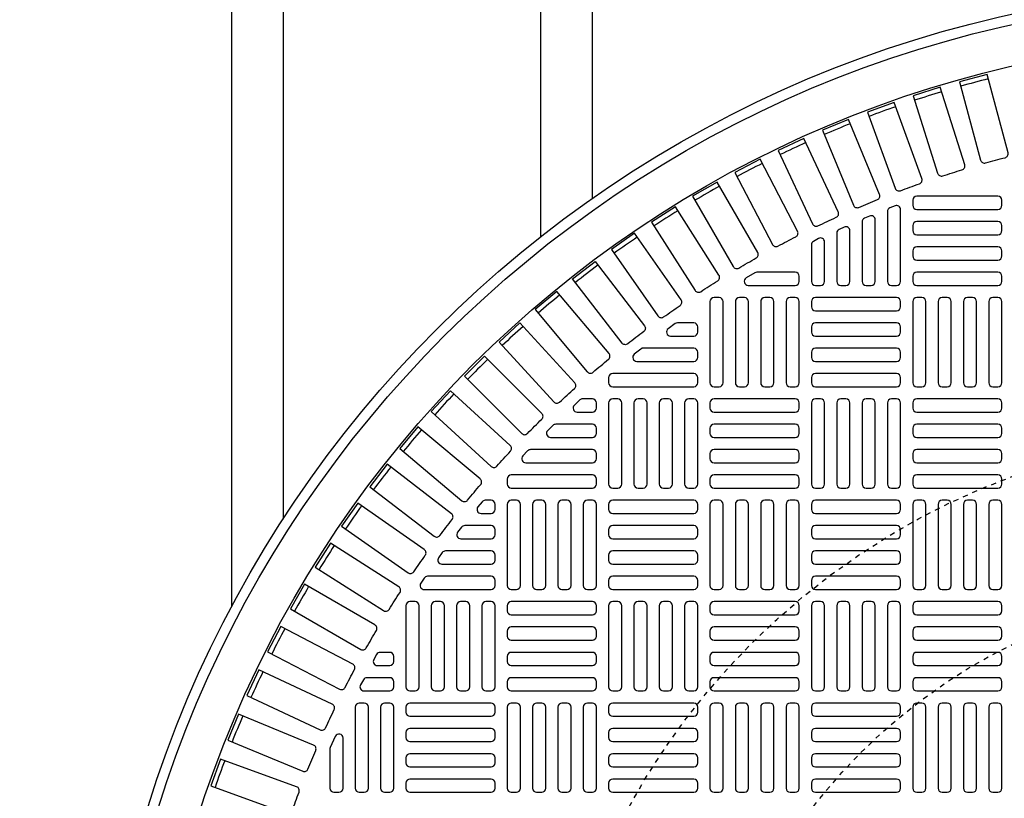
# Model space of a CAD drawing. Extents: x -169 to 2224, y 0 to 2796.
# Tile 492 of 530: x 1852 to 1871, y 1324 to 1339. Entities that reach past the tile are written whole.
import ezdxf

# ---------------------------------------------------------------- set-up
doc = ezdxf.new("R2010")
doc.units = 0
doc.header["$MEASUREMENT"] = 0
doc.linetypes.add('HIDDEN2', pattern=[0.28125, 0.1875, -0.09375])
doc.layers.get('DEFPOINTS').update_dxf_attribs({"linetype": 'CONTINUOUS'})
for name, color, linetype in [('TANK-MANHOLE-COVER-40', 2, 'CONTINUOUS'), ('TANK-MANHOLE-COVER-HATCH-40', 252, 'CONTINUOUS'), ('TANK-SLOPE', 3, 'CONTINUOUS'), ('TANK-UST-RIB', 7, 'CONTINUOUS')]:
    doc.layers.add(name, color=color, linetype=linetype)

msp = doc.modelspace()

# ---------------------------------------------------------------- linework, layer by layer
at = {"layer": 'DEFPOINTS', "color": 8, "linetype": 'HIDDEN2', "ltscale": 0.125}
msp.add_circle((1875.78648, 1317.01839), 14, dxfattribs=at)
msp.add_circle((1875.78648, 1317.01839), 14, dxfattribs=at)
at = {"layer": 'DEFPOINTS', "color": 8, "linetype": 'HIDDEN2', "ltscale": 0.5}
msp.add_circle((1875.78648, 1317.01839), 11, dxfattribs=at)
msp.add_circle((1875.78648, 1317.01839), 11, dxfattribs=at)
at = {"layer": 'TANK-MANHOLE-COVER-40', "color": 4, "linetype": 'Continuous'}
msp.add_circle((1875.78572, 1317.01839), 22.63902, dxfattribs=at)
at = {"layer": 'TANK-MANHOLE-COVER-40', "color": 1, "linetype": 'Continuous'}
msp.add_circle((1875.78572, 1317.01839), 22.44094, dxfattribs=at)
at = {"layer": 'TANK-MANHOLE-COVER-40', "color": 2, "linetype": 'Continuous'}
msp.add_circle((1875.78572, 1317.01839), 21.65354, dxfattribs=at)
at = {"layer": 'TANK-MANHOLE-COVER-HATCH-40', "linetype": 'Continuous'}
for points in [[(1870.43038, 1336.2472, -0.00491171), (1870.80917, 1336.3487, 0.41709369), (1870.8656, 1336.44533), (1870.45776, 1337.96741), (1869.92536, 1337.82475), (1870.3332, 1336.30267, 0.41709369), (1870.43038, 1336.2472)], [(1869.59673, 1335.9953, -0.00491171), (1869.97073, 1336.11323, 0.41709369), (1870.02289, 1336.21223), (1869.54904, 1337.71507), (1869.02337, 1337.54932), (1869.49722, 1336.04648, 0.41709369), (1869.59673, 1335.9953)], [(1868.77486, 1335.70728, -0.00491171), (1869.14336, 1335.84141, 0.41709369), (1869.19115, 1335.94259), (1868.6522, 1337.42333), (1868.13426, 1337.23481), (1868.67321, 1335.75407, 0.41709369), (1868.77486, 1335.70728)], [(1867.96633, 1335.38368, -0.00491171), (1868.32863, 1335.53375, 0.41709369), (1868.37196, 1335.63693), (1867.76894, 1337.09275), (1867.25972, 1336.88182), (1867.86274, 1335.426, 0.41709369), (1867.96633, 1335.38368)], [(1867.17269, 1335.02513, -0.00491171), (1867.5281, 1335.19086, 0.41709369), (1867.56689, 1335.29582), (1866.90094, 1336.72395), (1866.4014, 1336.49102), (1867.06735, 1335.06288, 0.41709369), (1867.17269, 1335.02513)], [(1866.39545, 1334.63229, -0.00491171), (1866.74329, 1334.81337, 0.41709369), (1866.77746, 1334.91993), (1866.04985, 1336.31765), (1865.56095, 1336.06314), (1866.28856, 1334.66542, 0.41709369), (1866.39545, 1334.63229)], [(1865.63607, 1334.20593, -0.00491171), (1865.97569, 1334.40201, 0.41709369), (1866.00518, 1334.50995), (1865.2173, 1335.87461), (1864.73996, 1335.59902), (1865.52785, 1334.23436, 0.41709369), (1865.63607, 1334.20593)], [(1864.89603, 1333.74685, -0.00491171), (1865.22676, 1333.95756, 0.41709369), (1865.25152, 1334.06668), (1864.40486, 1335.39568), (1863.94, 1335.09953), (1864.78666, 1333.77053, 0.41709369), (1864.89603, 1333.74685)], [(1864.1767, 1333.25593, -0.00491171), (1864.49794, 1333.48086, 0.41709369), (1864.51791, 1333.59096), (1863.61409, 1334.88176), (1863.16258, 1334.56561), (1864.06641, 1333.27482, 0.41709369), (1864.1767, 1333.25593)], [(1863.47948, 1332.7341, -0.41709369), (1863.36847, 1332.74816), (1862.4092, 1333.9983), (1862.84648, 1334.33384), (1863.80575, 1333.08369, -0.41709369), (1863.7906, 1332.97282, 0.00491171), (1863.47948, 1332.7341)], [(1865.98753, 1334.12469, 0.1342636), (1865.94746, 1334.11373), (1865.78096, 1334.01531, 0.76325856), (1865.82102, 1333.86879), (1866.7306, 1333.86879), (1866.7306, 1333.86879, 0.41421356), (1866.80934, 1333.94753), (1866.80934, 1334.04595), (1866.80934, 1334.04595, 0.41421356), (1866.7306, 1334.12469), (1865.98753, 1334.12469)], [(1862.80569, 1332.18235, -0.00491171), (1863.10609, 1332.43442, 0.41709369), (1863.11639, 1332.54585), (1862.10351, 1333.75296), (1861.68128, 1333.39866), (1862.69416, 1332.19155, 0.41709369), (1862.80569, 1332.18235)], [(1864.44754, 1333.14044, 0.15754945), (1864.40146, 1333.12555), (1864.26506, 1333.02713, 0.72778796), (1864.31113, 1332.88453), (1864.76209, 1332.88453), (1864.76209, 1332.88453, 0.41421356), (1864.84083, 1332.96327), (1864.84083, 1333.0617), (1864.84083, 1333.0617, 0.41421356), (1864.76209, 1333.14044), (1864.44754, 1333.14044)], [(1863.78144, 1332.64831, 0.16819223), (1863.73275, 1332.63146), (1863.60763, 1332.53304, 0.71204699), (1863.65631, 1332.39241), (1864.76209, 1332.39241), (1864.76209, 1332.39241, 0.41421356), (1864.84083, 1332.47115), (1864.84083, 1332.56957), (1864.84083, 1332.56957, 0.41421356), (1864.76209, 1332.64831), (1863.75418, 1332.64831)], [(1861.53345, 1330.99336, -0.00491171), (1861.81075, 1331.27065, 0.41709369), (1861.8113, 1331.38255), (1860.69706, 1332.49679), (1860.30732, 1332.10705), (1861.42155, 1330.99281, 0.41709369), (1861.53345, 1330.99336)], [(1860.36969, 1329.69801, -0.00491171), (1860.62176, 1329.99842, 0.41709369), (1860.61255, 1330.10994), (1859.40544, 1331.12283), (1859.05115, 1330.7006), (1860.25826, 1329.68771, 0.41709369), (1860.36969, 1329.69801)], [(1859.32325, 1328.30617, -0.00491171), (1859.54818, 1328.6274, 0.41709369), (1859.52929, 1328.7377), (1858.23849, 1329.64152), (1857.92235, 1329.19002), (1859.21314, 1328.2862, 0.41709369), (1859.32325, 1328.30617)], [(1858.84655, 1327.57734, -0.00491171), (1859.05726, 1327.90808, 0.41709369), (1859.03357, 1328.01745), (1857.70458, 1328.86411), (1857.40843, 1328.39925), (1858.73742, 1327.55259, 0.41709369), (1858.84655, 1327.57734)], [(1858.4021, 1326.82842, -0.00491171), (1858.59818, 1327.16803, 0.41709369), (1858.56974, 1327.27626), (1857.20509, 1328.06415), (1856.9295, 1327.58681), (1858.29415, 1326.79892, 0.41709369), (1858.4021, 1326.82842)], [(1857.99074, 1326.06082, -0.00491171), (1858.17181, 1326.40866, 0.41709369), (1858.13869, 1326.51555), (1856.74096, 1327.24316), (1856.48646, 1326.75425), (1857.88418, 1326.02664, 0.41709369), (1857.99074, 1326.06082)], [(1857.61325, 1325.27601, -0.00491171), (1857.77898, 1325.63142, 0.41709369), (1857.74122, 1325.73676), (1856.31309, 1326.40271), (1856.08015, 1325.90317), (1857.50829, 1325.23722, 0.41709369), (1857.61325, 1325.27601)], [(1857.27035, 1324.47547, -0.00491171), (1857.42042, 1324.83778, 0.41709369), (1857.37811, 1324.94137), (1855.92229, 1325.54439), (1855.71136, 1325.03517), (1857.16718, 1324.43214, 0.41709369), (1857.27035, 1324.47547)], [(1857.69516, 1324.87869), (1857.69516, 1324.10501), (1857.69516, 1324.10501, 0.41421356), (1857.7739, 1324.02627), (1857.87233, 1324.02627), (1857.87233, 1324.02627, 0.41421356), (1857.95107, 1324.10501), (1857.95107, 1325.0788, 0.80700564), (1857.80061, 1325.11131), (1857.70219, 1324.89419, 0.10680341), (1857.69516, 1324.86168)], [(1856.9627, 1323.66075, -0.00491171), (1857.09683, 1324.02925, 0.41709369), (1857.05003, 1324.1309), (1855.56929, 1324.66984), (1855.38078, 1324.1519), (1856.86152, 1323.61296, 0.41709369), (1856.9627, 1323.66075)]]:
    msp.add_lwpolyline(points, format="xyb", dxfattribs=at)
at = {"layer": 'TANK-MANHOLE-COVER-HATCH-40', "linetype": 'Continuous', "flags": 128}
for points in [[(1869.01406, 1335.4239, 0.41421356), (1869.0928, 1335.34516), (1870.66761, 1335.34516, 0.41421356), (1870.74635, 1335.4239), (1870.74635, 1335.52233, 0.41421356), (1870.66761, 1335.60107), (1869.0928, 1335.60107, 0.41421356), (1869.01406, 1335.52233)], [(1869.01406, 1334.93178, 0.41421356), (1869.0928, 1334.85304), (1870.66761, 1334.85304, 0.41421356), (1870.74635, 1334.93178), (1870.74635, 1335.0302, 0.41421356), (1870.66761, 1335.10894), (1869.0928, 1335.10894, 0.41421356), (1869.01406, 1335.0302)], [(1869.01406, 1334.43965, 0.41421356), (1869.0928, 1334.36091), (1870.66761, 1334.36091, 0.41421356), (1870.74635, 1334.43965), (1870.74635, 1334.53808, 0.41421356), (1870.66761, 1334.61682), (1869.0928, 1334.61682, 0.41421356), (1869.01406, 1334.53808)], [(1869.01406, 1333.94753, 0.41421356), (1869.0928, 1333.86879), (1870.66761, 1333.86879, 0.41421356), (1870.74635, 1333.94753), (1870.74635, 1334.04595, 0.41421356), (1870.66761, 1334.12469), (1869.0928, 1334.12469, 0.41421356), (1869.01406, 1334.04595)], [(1865.25422, 1331.90028, 0.41421356), (1865.33296, 1331.97902), (1865.33296, 1333.55382, 0.41421356), (1865.25422, 1333.63256), (1865.15579, 1333.63256, 0.41421356), (1865.07705, 1333.55382), (1865.07705, 1331.97902, 0.41421356), (1865.15579, 1331.90028)], [(1865.74635, 1331.90028, 0.41421356), (1865.82509, 1331.97902), (1865.82509, 1333.55382, 0.41421356), (1865.74635, 1333.63256), (1865.64792, 1333.63256, 0.41421356), (1865.56918, 1333.55382), (1865.56918, 1331.97902, 0.41421356), (1865.64792, 1331.90028)], [(1866.23847, 1331.90028, 0.41421356), (1866.31721, 1331.97902), (1866.31721, 1333.55382, 0.41421356), (1866.23847, 1333.63256), (1866.14005, 1333.63256, 0.41421356), (1866.06131, 1333.55382), (1866.06131, 1331.97902, 0.41421356), (1866.14005, 1331.90028)], [(1866.7306, 1331.90028, 0.41421356), (1866.80934, 1331.97902), (1866.80934, 1333.55382, 0.41421356), (1866.7306, 1333.63256), (1866.63217, 1333.63256, 0.41421356), (1866.55343, 1333.55382), (1866.55343, 1331.97902, 0.41421356), (1866.63217, 1331.90028)], [(1868.77784, 1333.55382, 0.41421356), (1868.6991, 1333.63256), (1867.1243, 1333.63256, 0.41421356), (1867.04556, 1333.55382), (1867.04556, 1333.4554, 0.41421356), (1867.1243, 1333.37666), (1868.6991, 1333.37666, 0.41421356), (1868.77784, 1333.4554)], [(1869.19123, 1331.90028, 0.41421356), (1869.26997, 1331.97902), (1869.26997, 1333.55382, 0.41421356), (1869.19123, 1333.63256), (1869.0928, 1333.63256, 0.41421356), (1869.01406, 1333.55382), (1869.01406, 1331.97902, 0.41421356), (1869.0928, 1331.90028)], [(1869.68335, 1331.90028, 0.41421356), (1869.76209, 1331.97902), (1869.76209, 1333.55382, 0.41421356), (1869.68335, 1333.63256), (1869.58493, 1333.63256, 0.41421356), (1869.50619, 1333.55382), (1869.50619, 1331.97902, 0.41421356), (1869.58493, 1331.90028)], [(1870.17548, 1331.90028, 0.41421356), (1870.25422, 1331.97902), (1870.25422, 1333.55382, 0.41421356), (1870.17548, 1333.63256), (1870.07705, 1333.63256, 0.41421356), (1869.99831, 1333.55382), (1869.99831, 1331.97902, 0.41421356), (1870.07705, 1331.90028)], [(1870.66761, 1331.90028, 0.41421356), (1870.74635, 1331.97902), (1870.74635, 1333.55382, 0.41421356), (1870.66761, 1333.63256), (1870.56918, 1333.63256, 0.41421356), (1870.49044, 1333.55382), (1870.49044, 1331.97902, 0.41421356), (1870.56918, 1331.90028)], [(1868.77784, 1333.0617, 0.41421356), (1868.6991, 1333.14044), (1867.1243, 1333.14044, 0.41421356), (1867.04556, 1333.0617), (1867.04556, 1332.96327, 0.41421356), (1867.1243, 1332.88453), (1868.6991, 1332.88453, 0.41421356), (1868.77784, 1332.96327)], [(1868.77784, 1332.56957, 0.41421356), (1868.6991, 1332.64831), (1867.1243, 1332.64831, 0.41421356), (1867.04556, 1332.56957), (1867.04556, 1332.47115, 0.41421356), (1867.1243, 1332.39241), (1868.6991, 1332.39241, 0.41421356), (1868.77784, 1332.47115)], [(1868.77784, 1332.07745, 0.41421356), (1868.6991, 1332.15619), (1867.1243, 1332.15619, 0.41421356), (1867.04556, 1332.07745), (1867.04556, 1331.97902, 0.41421356), (1867.1243, 1331.90028), (1868.6991, 1331.90028, 0.41421356), (1868.77784, 1331.97902)], [(1863.28572, 1329.93178, 0.41421356), (1863.36446, 1330.01052), (1863.36446, 1331.58532, 0.41421356), (1863.28572, 1331.66406), (1863.18729, 1331.66406, 0.41421356), (1863.10855, 1331.58532), (1863.10855, 1330.01052, 0.41421356), (1863.18729, 1329.93178)], [(1863.77784, 1329.93178, 0.41421356), (1863.85658, 1330.01052), (1863.85658, 1331.58532, 0.41421356), (1863.77784, 1331.66406), (1863.67942, 1331.66406, 0.41421356), (1863.60068, 1331.58532), (1863.60068, 1330.01052, 0.41421356), (1863.67942, 1329.93178)], [(1864.26997, 1329.93178, 0.41421356), (1864.34871, 1330.01052), (1864.34871, 1331.58532, 0.41421356), (1864.26997, 1331.66406), (1864.17154, 1331.66406, 0.41421356), (1864.0928, 1331.58532), (1864.0928, 1330.01052, 0.41421356), (1864.17154, 1329.93178)], [(1864.76209, 1329.93178, 0.41421356), (1864.84083, 1330.01052), (1864.84083, 1331.58532, 0.41421356), (1864.76209, 1331.66406), (1864.66367, 1331.66406, 0.41421356), (1864.58493, 1331.58532), (1864.58493, 1330.01052, 0.41421356), (1864.66367, 1329.93178)], [(1865.07705, 1331.4869, 0.41421356), (1865.15579, 1331.40816), (1866.7306, 1331.40816, 0.41421356), (1866.80934, 1331.4869), (1866.80934, 1331.58532, 0.41421356), (1866.7306, 1331.66406), (1865.15579, 1331.66406, 0.41421356), (1865.07705, 1331.58532)], [(1867.22272, 1329.93178, 0.41421356), (1867.30146, 1330.01052), (1867.30146, 1331.58532, 0.41421356), (1867.22272, 1331.66406), (1867.1243, 1331.66406, 0.41421356), (1867.04556, 1331.58532), (1867.04556, 1330.01052, 0.41421356), (1867.1243, 1329.93178)], [(1867.71485, 1329.93178, 0.41421356), (1867.79359, 1330.01052), (1867.79359, 1331.58532, 0.41421356), (1867.71485, 1331.66406), (1867.61642, 1331.66406, 0.41421356), (1867.53768, 1331.58532), (1867.53768, 1330.01052, 0.41421356), (1867.61642, 1329.93178)], [(1868.20698, 1329.93178, 0.41421356), (1868.28572, 1330.01052), (1868.28572, 1331.58532, 0.41421356), (1868.20698, 1331.66406), (1868.10855, 1331.66406, 0.41421356), (1868.02981, 1331.58532), (1868.02981, 1330.01052, 0.41421356), (1868.10855, 1329.93178)], [(1868.6991, 1329.93178, 0.41421356), (1868.77784, 1330.01052), (1868.77784, 1331.58532, 0.41421356), (1868.6991, 1331.66406), (1868.60068, 1331.66406, 0.41421356), (1868.52194, 1331.58532), (1868.52194, 1330.01052, 0.41421356), (1868.60068, 1329.93178)], [(1869.01406, 1331.4869, 0.41421356), (1869.0928, 1331.40816), (1870.66761, 1331.40816, 0.41421356), (1870.74635, 1331.4869), (1870.74635, 1331.58532, 0.41421356), (1870.66761, 1331.66406), (1869.0928, 1331.66406, 0.41421356), (1869.01406, 1331.58532)], [(1865.07705, 1330.99477, 0.41421356), (1865.15579, 1330.91603), (1866.7306, 1330.91603, 0.41421356), (1866.80934, 1330.99477), (1866.80934, 1331.09319, 0.41421356), (1866.7306, 1331.17194), (1865.15579, 1331.17194, 0.41421356), (1865.07705, 1331.09319)], [(1869.01406, 1330.99477, 0.41421356), (1869.0928, 1330.91603), (1870.66761, 1330.91603, 0.41421356), (1870.74635, 1330.99477), (1870.74635, 1331.09319, 0.41421356), (1870.66761, 1331.17194), (1869.0928, 1331.17194, 0.41421356), (1869.01406, 1331.09319)], [(1865.07705, 1330.50264, 0.41421356), (1865.15579, 1330.4239), (1866.7306, 1330.4239, 0.41421356), (1866.80934, 1330.50264), (1866.80934, 1330.60107, 0.41421356), (1866.7306, 1330.67981), (1865.15579, 1330.67981, 0.41421356), (1865.07705, 1330.60107)], [(1869.01406, 1330.50264, 0.41421356), (1869.0928, 1330.4239), (1870.66761, 1330.4239, 0.41421356), (1870.74635, 1330.50264), (1870.74635, 1330.60107, 0.41421356), (1870.66761, 1330.67981), (1869.0928, 1330.67981, 0.41421356), (1869.01406, 1330.60107)], [(1865.07705, 1330.01052, 0.41421356), (1865.15579, 1329.93178), (1866.7306, 1329.93178, 0.41421356), (1866.80934, 1330.01052), (1866.80934, 1330.10894, 0.41421356), (1866.7306, 1330.18768), (1865.15579, 1330.18768, 0.41421356), (1865.07705, 1330.10894)], [(1869.01406, 1330.01052, 0.41421356), (1869.0928, 1329.93178), (1870.66761, 1329.93178, 0.41421356), (1870.74635, 1330.01052), (1870.74635, 1330.10894, 0.41421356), (1870.66761, 1330.18768), (1869.0928, 1330.18768, 0.41421356), (1869.01406, 1330.10894)], [(1861.31721, 1327.96327, 0.41421356), (1861.39595, 1328.04201), (1861.39595, 1329.61682, 0.41421356), (1861.31721, 1329.69556), (1861.21879, 1329.69556, 0.41421356), (1861.14005, 1329.61682), (1861.14005, 1328.04201, 0.41421356), (1861.21879, 1327.96327)], [(1861.80934, 1327.96327, 0.41421356), (1861.88808, 1328.04201), (1861.88808, 1329.61682, 0.41421356), (1861.80934, 1329.69556), (1861.71091, 1329.69556, 0.41421356), (1861.63217, 1329.61682), (1861.63217, 1328.04201, 0.41421356), (1861.71091, 1327.96327)], [(1862.30146, 1327.96327, 0.41421356), (1862.3802, 1328.04201), (1862.3802, 1329.61682, 0.41421356), (1862.30146, 1329.69556), (1862.20304, 1329.69556, 0.41421356), (1862.1243, 1329.61682), (1862.1243, 1328.04201, 0.41421356), (1862.20304, 1327.96327)], [(1862.79359, 1327.96327, 0.41421356), (1862.87233, 1328.04201), (1862.87233, 1329.61682, 0.41421356), (1862.79359, 1329.69556), (1862.69516, 1329.69556, 0.41421356), (1862.61642, 1329.61682), (1862.61642, 1328.04201, 0.41421356), (1862.69516, 1327.96327)], [(1864.84083, 1329.61682, 0.41421356), (1864.76209, 1329.69556), (1863.18729, 1329.69556, 0.41421356), (1863.10855, 1329.61682), (1863.10855, 1329.51839, 0.41421356), (1863.18729, 1329.43965), (1864.76209, 1329.43965, 0.41421356), (1864.84083, 1329.51839)], [(1865.25422, 1327.96327, 0.41421356), (1865.33296, 1328.04201), (1865.33296, 1329.61682, 0.41421356), (1865.25422, 1329.69556), (1865.15579, 1329.69556, 0.41421356), (1865.07705, 1329.61682), (1865.07705, 1328.04201, 0.41421356), (1865.15579, 1327.96327)], [(1865.74635, 1327.96327, 0.41421356), (1865.82509, 1328.04201), (1865.82509, 1329.61682, 0.41421356), (1865.74635, 1329.69556), (1865.64792, 1329.69556, 0.41421356), (1865.56918, 1329.61682), (1865.56918, 1328.04201, 0.41421356), (1865.64792, 1327.96327)], [(1866.23847, 1327.96327, 0.41421356), (1866.31721, 1328.04201), (1866.31721, 1329.61682, 0.41421356), (1866.23847, 1329.69556), (1866.14005, 1329.69556, 0.41421356), (1866.06131, 1329.61682), (1866.06131, 1328.04201, 0.41421356), (1866.14005, 1327.96327)], [(1866.7306, 1327.96327, 0.41421356), (1866.80934, 1328.04201), (1866.80934, 1329.61682, 0.41421356), (1866.7306, 1329.69556), (1866.63217, 1329.69556, 0.41421356), (1866.55343, 1329.61682), (1866.55343, 1328.04201, 0.41421356), (1866.63217, 1327.96327)], [(1868.77784, 1329.61682, 0.41421356), (1868.6991, 1329.69556), (1867.1243, 1329.69556, 0.41421356), (1867.04556, 1329.61682), (1867.04556, 1329.51839, 0.41421356), (1867.1243, 1329.43965), (1868.6991, 1329.43965, 0.41421356), (1868.77784, 1329.51839)], [(1869.19123, 1327.96327, 0.41421356), (1869.26997, 1328.04201), (1869.26997, 1329.61682, 0.41421356), (1869.19123, 1329.69556), (1869.0928, 1329.69556, 0.41421356), (1869.01406, 1329.61682), (1869.01406, 1328.04201, 0.41421356), (1869.0928, 1327.96327)], [(1869.68335, 1327.96327, 0.41421356), (1869.76209, 1328.04201), (1869.76209, 1329.61682, 0.41421356), (1869.68335, 1329.69556), (1869.58493, 1329.69556, 0.41421356), (1869.50619, 1329.61682), (1869.50619, 1328.04201, 0.41421356), (1869.58493, 1327.96327)], [(1870.17548, 1327.96327, 0.41421356), (1870.25422, 1328.04201), (1870.25422, 1329.61682, 0.41421356), (1870.17548, 1329.69556), (1870.07705, 1329.69556, 0.41421356), (1869.99831, 1329.61682), (1869.99831, 1328.04201, 0.41421356), (1870.07705, 1327.96327)], [(1870.66761, 1327.96327, 0.41421356), (1870.74635, 1328.04201), (1870.74635, 1329.61682, 0.41421356), (1870.66761, 1329.69556), (1870.56918, 1329.69556, 0.41421356), (1870.49044, 1329.61682), (1870.49044, 1328.04201, 0.41421356), (1870.56918, 1327.96327)], [(1864.84083, 1329.12469, 0.41421356), (1864.76209, 1329.20343), (1863.18729, 1329.20343, 0.41421356), (1863.10855, 1329.12469), (1863.10855, 1329.02627, 0.41421356), (1863.18729, 1328.94753), (1864.76209, 1328.94753, 0.41421356), (1864.84083, 1329.02627)], [(1868.77784, 1329.12469, 0.41421356), (1868.6991, 1329.20343), (1867.1243, 1329.20343, 0.41421356), (1867.04556, 1329.12469), (1867.04556, 1329.02627, 0.41421356), (1867.1243, 1328.94753), (1868.6991, 1328.94753, 0.41421356), (1868.77784, 1329.02627)], [(1864.84083, 1328.63256, 0.41421356), (1864.76209, 1328.71131), (1863.18729, 1328.71131, 0.41421356), (1863.10855, 1328.63256), (1863.10855, 1328.53414, 0.41421356), (1863.18729, 1328.4554), (1864.76209, 1328.4554, 0.41421356), (1864.84083, 1328.53414)], [(1868.77784, 1328.63256, 0.41421356), (1868.6991, 1328.71131), (1867.1243, 1328.71131, 0.41421356), (1867.04556, 1328.63256), (1867.04556, 1328.53414, 0.41421356), (1867.1243, 1328.4554), (1868.6991, 1328.4554, 0.41421356), (1868.77784, 1328.53414)], [(1864.84083, 1328.14044, 0.41421356), (1864.76209, 1328.21918), (1863.18729, 1328.21918, 0.41421356), (1863.10855, 1328.14044), (1863.10855, 1328.04201, 0.41421356), (1863.18729, 1327.96327), (1864.76209, 1327.96327, 0.41421356), (1864.84083, 1328.04201)], [(1868.77784, 1328.14044, 0.41421356), (1868.6991, 1328.21918), (1867.1243, 1328.21918, 0.41421356), (1867.04556, 1328.14044), (1867.04556, 1328.04201, 0.41421356), (1867.1243, 1327.96327), (1868.6991, 1327.96327, 0.41421356), (1868.77784, 1328.04201)], [(1859.34871, 1325.99477, 0.41421356), (1859.42745, 1326.07351), (1859.42745, 1327.64831, 0.41421356), (1859.34871, 1327.72705), (1859.25028, 1327.72705, 0.41421356), (1859.17154, 1327.64831), (1859.17154, 1326.07351, 0.41421356), (1859.25028, 1325.99477)], [(1859.84083, 1325.99477, 0.41421356), (1859.91957, 1326.07351), (1859.91957, 1327.64831, 0.41421356), (1859.84083, 1327.72705), (1859.74241, 1327.72705, 0.41421356), (1859.66367, 1327.64831), (1859.66367, 1326.07351, 0.41421356), (1859.74241, 1325.99477)], [(1860.33296, 1325.99477, 0.41421356), (1860.4117, 1326.07351), (1860.4117, 1327.64831, 0.41421356), (1860.33296, 1327.72705), (1860.23453, 1327.72705, 0.41421356), (1860.15579, 1327.64831), (1860.15579, 1326.07351, 0.41421356), (1860.23453, 1325.99477)], [(1860.82509, 1325.99477, 0.41421356), (1860.90383, 1326.07351), (1860.90383, 1327.64831, 0.41421356), (1860.82509, 1327.72705), (1860.72666, 1327.72705, 0.41421356), (1860.64792, 1327.64831), (1860.64792, 1326.07351, 0.41421356), (1860.72666, 1325.99477)], [(1861.14005, 1327.54989, 0.41421356), (1861.21879, 1327.47115), (1862.79359, 1327.47115, 0.41421356), (1862.87233, 1327.54989), (1862.87233, 1327.64831, 0.41421356), (1862.79359, 1327.72705), (1861.21879, 1327.72705, 0.41421356), (1861.14005, 1327.64831)], [(1863.28572, 1325.99477, 0.41421356), (1863.36446, 1326.07351), (1863.36446, 1327.64831, 0.41421356), (1863.28572, 1327.72705), (1863.18729, 1327.72705, 0.41421356), (1863.10855, 1327.64831), (1863.10855, 1326.07351, 0.41421356), (1863.18729, 1325.99477)], [(1863.77784, 1325.99477, 0.41421356), (1863.85658, 1326.07351), (1863.85658, 1327.64831, 0.41421356), (1863.77784, 1327.72705), (1863.67942, 1327.72705, 0.41421356), (1863.60068, 1327.64831), (1863.60068, 1326.07351, 0.41421356), (1863.67942, 1325.99477)], [(1864.26997, 1325.99477, 0.41421356), (1864.34871, 1326.07351), (1864.34871, 1327.64831, 0.41421356), (1864.26997, 1327.72705), (1864.17154, 1327.72705, 0.41421356), (1864.0928, 1327.64831), (1864.0928, 1326.07351, 0.41421356), (1864.17154, 1325.99477)], [(1864.76209, 1325.99477, 0.41421356), (1864.84083, 1326.07351), (1864.84083, 1327.64831, 0.41421356), (1864.76209, 1327.72705), (1864.66367, 1327.72705, 0.41421356), (1864.58493, 1327.64831), (1864.58493, 1326.07351, 0.41421356), (1864.66367, 1325.99477)], [(1865.07705, 1327.54989, 0.41421356), (1865.15579, 1327.47115), (1866.7306, 1327.47115, 0.41421356), (1866.80934, 1327.54989), (1866.80934, 1327.64831, 0.41421356), (1866.7306, 1327.72705), (1865.15579, 1327.72705, 0.41421356), (1865.07705, 1327.64831)], [(1867.22272, 1325.99477, 0.41421356), (1867.30146, 1326.07351), (1867.30146, 1327.64831, 0.41421356), (1867.22272, 1327.72705), (1867.1243, 1327.72705, 0.41421356), (1867.04556, 1327.64831), (1867.04556, 1326.07351, 0.41421356), (1867.1243, 1325.99477)], [(1867.71485, 1325.99477, 0.41421356), (1867.79359, 1326.07351), (1867.79359, 1327.64831, 0.41421356), (1867.71485, 1327.72705), (1867.61642, 1327.72705, 0.41421356), (1867.53768, 1327.64831), (1867.53768, 1326.07351, 0.41421356), (1867.61642, 1325.99477)], [(1868.20698, 1325.99477, 0.41421356), (1868.28572, 1326.07351), (1868.28572, 1327.64831, 0.41421356), (1868.20698, 1327.72705), (1868.10855, 1327.72705, 0.41421356), (1868.02981, 1327.64831), (1868.02981, 1326.07351, 0.41421356), (1868.10855, 1325.99477)], [(1868.6991, 1325.99477, 0.41421356), (1868.77784, 1326.07351), (1868.77784, 1327.64831, 0.41421356), (1868.6991, 1327.72705), (1868.60068, 1327.72705, 0.41421356), (1868.52194, 1327.64831), (1868.52194, 1326.07351, 0.41421356), (1868.60068, 1325.99477)], [(1869.01406, 1327.54989, 0.41421356), (1869.0928, 1327.47115), (1870.66761, 1327.47115, 0.41421356), (1870.74635, 1327.54989), (1870.74635, 1327.64831, 0.41421356), (1870.66761, 1327.72705), (1869.0928, 1327.72705, 0.41421356), (1869.01406, 1327.64831)], [(1861.14005, 1327.05776, 0.41421356), (1861.21879, 1326.97902), (1862.79359, 1326.97902, 0.41421356), (1862.87233, 1327.05776), (1862.87233, 1327.15619, 0.41421356), (1862.79359, 1327.23493), (1861.21879, 1327.23493, 0.41421356), (1861.14005, 1327.15619)], [(1865.07705, 1327.05776, 0.41421356), (1865.15579, 1326.97902), (1866.7306, 1326.97902, 0.41421356), (1866.80934, 1327.05776), (1866.80934, 1327.15619, 0.41421356), (1866.7306, 1327.23493), (1865.15579, 1327.23493, 0.41421356), (1865.07705, 1327.15619)], [(1869.01406, 1327.05776, 0.41421356), (1869.0928, 1326.97902), (1870.66761, 1326.97902, 0.41421356), (1870.74635, 1327.05776), (1870.74635, 1327.15619, 0.41421356), (1870.66761, 1327.23493), (1869.0928, 1327.23493, 0.41421356), (1869.01406, 1327.15619)], [(1861.14005, 1326.56564, 0.41421356), (1861.21879, 1326.4869), (1862.79359, 1326.4869, 0.41421356), (1862.87233, 1326.56564), (1862.87233, 1326.66406, 0.41421356), (1862.79359, 1326.7428), (1861.21879, 1326.7428, 0.41421356), (1861.14005, 1326.66406)], [(1865.07705, 1326.56564, 0.41421356), (1865.15579, 1326.4869), (1866.7306, 1326.4869, 0.41421356), (1866.80934, 1326.56564), (1866.80934, 1326.66406, 0.41421356), (1866.7306, 1326.7428), (1865.15579, 1326.7428, 0.41421356), (1865.07705, 1326.66406)], [(1869.01406, 1326.56564, 0.41421356), (1869.0928, 1326.4869), (1870.66761, 1326.4869, 0.41421356), (1870.74635, 1326.56564), (1870.74635, 1326.66406, 0.41421356), (1870.66761, 1326.7428), (1869.0928, 1326.7428, 0.41421356), (1869.01406, 1326.66406)], [(1861.14005, 1326.07351, 0.41421356), (1861.21879, 1325.99477), (1862.79359, 1325.99477, 0.41421356), (1862.87233, 1326.07351), (1862.87233, 1326.17194, 0.41421356), (1862.79359, 1326.25068), (1861.21879, 1326.25068, 0.41421356), (1861.14005, 1326.17194)], [(1865.07705, 1326.07351, 0.41421356), (1865.15579, 1325.99477), (1866.7306, 1325.99477, 0.41421356), (1866.80934, 1326.07351), (1866.80934, 1326.17194, 0.41421356), (1866.7306, 1326.25068), (1865.15579, 1326.25068, 0.41421356), (1865.07705, 1326.17194)], [(1869.01406, 1326.07351, 0.41421356), (1869.0928, 1325.99477), (1870.66761, 1325.99477, 0.41421356), (1870.74635, 1326.07351), (1870.74635, 1326.17194, 0.41421356), (1870.66761, 1326.25068), (1869.0928, 1326.25068, 0.41421356), (1869.01406, 1326.17194)], [(1860.90383, 1325.67981, 0.41421356), (1860.82509, 1325.75855), (1859.25028, 1325.75855, 0.41421356), (1859.17154, 1325.67981), (1859.17154, 1325.58138, 0.41421356), (1859.25028, 1325.50264), (1860.82509, 1325.50264, 0.41421356), (1860.90383, 1325.58138)], [(1861.31721, 1324.02627, 0.41421356), (1861.39595, 1324.10501), (1861.39595, 1325.67981, 0.41421356), (1861.31721, 1325.75855), (1861.21879, 1325.75855, 0.41421356), (1861.14005, 1325.67981), (1861.14005, 1324.10501, 0.41421356), (1861.21879, 1324.02627)], [(1861.80934, 1324.02627, 0.41421356), (1861.88808, 1324.10501), (1861.88808, 1325.67981, 0.41421356), (1861.80934, 1325.75855), (1861.71091, 1325.75855, 0.41421356), (1861.63217, 1325.67981), (1861.63217, 1324.10501, 0.41421356), (1861.71091, 1324.02627)], [(1862.30146, 1324.02627, 0.41421356), (1862.3802, 1324.10501), (1862.3802, 1325.67981, 0.41421356), (1862.30146, 1325.75855), (1862.20304, 1325.75855, 0.41421356), (1862.1243, 1325.67981), (1862.1243, 1324.10501, 0.41421356), (1862.20304, 1324.02627)], [(1862.79359, 1324.02627, 0.41421356), (1862.87233, 1324.10501), (1862.87233, 1325.67981, 0.41421356), (1862.79359, 1325.75855), (1862.69516, 1325.75855, 0.41421356), (1862.61642, 1325.67981), (1862.61642, 1324.10501, 0.41421356), (1862.69516, 1324.02627)], [(1864.84083, 1325.67981, 0.41421356), (1864.76209, 1325.75855), (1863.18729, 1325.75855, 0.41421356), (1863.10855, 1325.67981), (1863.10855, 1325.58138, 0.41421356), (1863.18729, 1325.50264), (1864.76209, 1325.50264, 0.41421356), (1864.84083, 1325.58138)], [(1865.25422, 1324.02627, 0.41421356), (1865.33296, 1324.10501), (1865.33296, 1325.67981, 0.41421356), (1865.25422, 1325.75855), (1865.15579, 1325.75855, 0.41421356), (1865.07705, 1325.67981), (1865.07705, 1324.10501, 0.41421356), (1865.15579, 1324.02627)], [(1865.74635, 1324.02627, 0.41421356), (1865.82509, 1324.10501), (1865.82509, 1325.67981, 0.41421356), (1865.74635, 1325.75855), (1865.64792, 1325.75855, 0.41421356), (1865.56918, 1325.67981), (1865.56918, 1324.10501, 0.41421356), (1865.64792, 1324.02627)], [(1866.23847, 1324.02627, 0.41421356), (1866.31721, 1324.10501), (1866.31721, 1325.67981, 0.41421356), (1866.23847, 1325.75855), (1866.14005, 1325.75855, 0.41421356), (1866.06131, 1325.67981), (1866.06131, 1324.10501, 0.41421356), (1866.14005, 1324.02627)], [(1866.7306, 1324.02627, 0.41421356), (1866.80934, 1324.10501), (1866.80934, 1325.67981, 0.41421356), (1866.7306, 1325.75855), (1866.63217, 1325.75855, 0.41421356), (1866.55343, 1325.67981), (1866.55343, 1324.10501, 0.41421356), (1866.63217, 1324.02627)], [(1868.77784, 1325.67981, 0.41421356), (1868.6991, 1325.75855), (1867.1243, 1325.75855, 0.41421356), (1867.04556, 1325.67981), (1867.04556, 1325.58138, 0.41421356), (1867.1243, 1325.50264), (1868.6991, 1325.50264, 0.41421356), (1868.77784, 1325.58138)], [(1869.19123, 1324.02627, 0.41421356), (1869.26997, 1324.10501), (1869.26997, 1325.67981, 0.41421356), (1869.19123, 1325.75855), (1869.0928, 1325.75855, 0.41421356), (1869.01406, 1325.67981), (1869.01406, 1324.10501, 0.41421356), (1869.0928, 1324.02627)], [(1869.68335, 1324.02627, 0.41421356), (1869.76209, 1324.10501), (1869.76209, 1325.67981, 0.41421356), (1869.68335, 1325.75855), (1869.58493, 1325.75855, 0.41421356), (1869.50619, 1325.67981), (1869.50619, 1324.10501, 0.41421356), (1869.58493, 1324.02627)], [(1870.17548, 1324.02627, 0.41421356), (1870.25422, 1324.10501), (1870.25422, 1325.67981, 0.41421356), (1870.17548, 1325.75855), (1870.07705, 1325.75855, 0.41421356), (1869.99831, 1325.67981), (1869.99831, 1324.10501, 0.41421356), (1870.07705, 1324.02627)], [(1870.66761, 1324.02627, 0.41421356), (1870.74635, 1324.10501), (1870.74635, 1325.67981, 0.41421356), (1870.66761, 1325.75855), (1870.56918, 1325.75855, 0.41421356), (1870.49044, 1325.67981), (1870.49044, 1324.10501, 0.41421356), (1870.56918, 1324.02627)], [(1860.90383, 1325.18768, 0.41421356), (1860.82509, 1325.26642), (1859.25028, 1325.26642, 0.41421356), (1859.17154, 1325.18768), (1859.17154, 1325.08926, 0.41421356), (1859.25028, 1325.01052), (1860.82509, 1325.01052, 0.41421356), (1860.90383, 1325.08926)], [(1864.84083, 1325.18768, 0.41421356), (1864.76209, 1325.26642), (1863.18729, 1325.26642, 0.41421356), (1863.10855, 1325.18768), (1863.10855, 1325.08926, 0.41421356), (1863.18729, 1325.01052), (1864.76209, 1325.01052, 0.41421356), (1864.84083, 1325.08926)], [(1868.77784, 1325.18768, 0.41421356), (1868.6991, 1325.26642), (1867.1243, 1325.26642, 0.41421356), (1867.04556, 1325.18768), (1867.04556, 1325.08926, 0.41421356), (1867.1243, 1325.01052), (1868.6991, 1325.01052, 0.41421356), (1868.77784, 1325.08926)], [(1860.90383, 1324.69556, 0.41421356), (1860.82509, 1324.7743), (1859.25028, 1324.7743, 0.41421356), (1859.17154, 1324.69556), (1859.17154, 1324.59713, 0.41421356), (1859.25028, 1324.51839), (1860.82509, 1324.51839, 0.41421356), (1860.90383, 1324.59713)], [(1864.84083, 1324.69556, 0.41421356), (1864.76209, 1324.7743), (1863.18729, 1324.7743, 0.41421356), (1863.10855, 1324.69556), (1863.10855, 1324.59713, 0.41421356), (1863.18729, 1324.51839), (1864.76209, 1324.51839, 0.41421356), (1864.84083, 1324.59713)], [(1868.77784, 1324.69556, 0.41421356), (1868.6991, 1324.7743), (1867.1243, 1324.7743, 0.41421356), (1867.04556, 1324.69556), (1867.04556, 1324.59713, 0.41421356), (1867.1243, 1324.51839), (1868.6991, 1324.51839, 0.41421356), (1868.77784, 1324.59713)], [(1860.90383, 1324.20343, 0.41421356), (1860.82509, 1324.28217), (1859.25028, 1324.28217, 0.41421356), (1859.17154, 1324.20343), (1859.17154, 1324.10501, 0.41421356), (1859.25028, 1324.02627), (1860.82509, 1324.02627, 0.41421356), (1860.90383, 1324.10501)], [(1864.84083, 1324.20343, 0.41421356), (1864.76209, 1324.28217), (1863.18729, 1324.28217, 0.41421356), (1863.10855, 1324.20343), (1863.10855, 1324.10501, 0.41421356), (1863.18729, 1324.02627), (1864.76209, 1324.02627, 0.41421356), (1864.84083, 1324.10501)], [(1868.77784, 1324.20343, 0.41421356), (1868.6991, 1324.28217), (1867.1243, 1324.28217, 0.41421356), (1867.04556, 1324.20343), (1867.04556, 1324.10501, 0.41421356), (1867.1243, 1324.02627), (1868.6991, 1324.02627, 0.41421356), (1868.77784, 1324.10501)]]:
    msp.add_lwpolyline(points, format="xyb", close=True, dxfattribs=at)
at = {"layer": 'TANK-MANHOLE-COVER-HATCH-40', "linetype": 'Continuous'}
for points in [[(1868.6991, 1333.86879, 0.41421356), (1868.77784, 1333.94753), (1868.77784, 1335.34089, 0.52729524), (1868.67061, 1335.4143), (1868.57219, 1335.3761, 0.30950451), (1868.52194, 1335.30269), (1868.52194, 1333.94753), (1868.52194, 1333.94753, 0.41421356), (1868.60068, 1333.86879), (1868.6991, 1333.86879)], [(1868.20698, 1333.86879, 0.41421356), (1868.28572, 1333.94753), (1868.28572, 1335.14286, 0.53592322), (1868.17652, 1335.21547), (1868.0781, 1335.17419, 0.30214843), (1868.02981, 1335.10158), (1868.02981, 1333.94753), (1868.02981, 1333.94753, 0.41421356), (1868.10855, 1333.86879), (1868.20698, 1333.86879)], [(1867.71485, 1333.86879, 0.41421356), (1867.79359, 1333.94753), (1867.79359, 1334.92912, 0.54471323), (1867.68243, 1335.00088), (1867.58401, 1334.95641, 0.2947387), (1867.53768, 1334.88466), (1867.53768, 1333.94753), (1867.53768, 1333.94753, 0.41421356), (1867.61642, 1333.86879), (1867.71485, 1333.86879)], [(1867.04556, 1334.65518), (1867.04556, 1333.94753), (1867.04556, 1333.94753, 0.41421356), (1867.1243, 1333.86879), (1867.22272, 1333.86879), (1867.22272, 1333.86879, 0.41421356), (1867.30146, 1333.94753), (1867.30146, 1334.71201, 0.57735027), (1867.18335, 1334.7802), (1867.08493, 1334.72337, 0.26794919)], [(1862.45115, 1331.97844), (1861.38658, 1333.14022), (1860.98021, 1332.76785), (1862.04478, 1331.60607, 0.41709369), (1862.1566, 1331.60173, -0.00491171), (1862.44572, 1331.86667, 0.41709369)], [(1864.84083, 1332.07745, 0.41421356), (1864.76209, 1332.15619), (1863.18729, 1332.15619, 0.41421356), (1863.10855, 1332.07745), (1863.10855, 1331.97902, 0.41421356), (1863.18729, 1331.90028), (1864.76209, 1331.90028, 0.41421356), (1864.84083, 1331.97902)], [(1861.19804, 1330.75933), (1860.03626, 1331.8239), (1859.66389, 1331.41753), (1860.82567, 1330.35295, 0.41709369), (1860.93744, 1330.35838, -0.00491171), (1861.20237, 1330.64751, 0.41709369)], [(1862.79359, 1331.66406), (1862.60443, 1331.66406, 0.1880618), (1862.55113, 1331.64328), (1862.4441, 1331.54485, 0.68341411), (1862.4974, 1331.40816), (1862.79359, 1331.40816), (1862.79359, 1331.40816, 0.41421356), (1862.87233, 1331.4869), (1862.87233, 1331.58532), (1862.87233, 1331.58532, 0.41421356)], [(1862.79359, 1331.17194), (1862.08018, 1331.17194, 0.19743793), (1862.02482, 1331.14919), (1861.92527, 1331.05076, 0.67023271), (1861.98063, 1330.91603), (1862.79359, 1330.91603), (1862.79359, 1330.91603, 0.41421356), (1862.87233, 1330.99477), (1862.87233, 1331.09319), (1862.87233, 1331.09319, 0.41421356)], [(1862.79359, 1330.67981), (1861.59232, 1330.67981, 0.20651443), (1861.53504, 1330.6551), (1861.4422, 1330.55667, 0.6576677), (1861.49948, 1330.4239), (1862.79359, 1330.4239), (1862.79359, 1330.4239, 0.41421356), (1862.87233, 1330.50264), (1862.87233, 1330.60107), (1862.87233, 1330.60107, 0.41421356)], [(1859.83091, 1329.01301, -0.00491946), (1860.07001, 1329.32463, 0.41709369), (1860.05595, 1329.43564), (1858.80581, 1330.39491), (1858.47027, 1329.95763), (1859.72091, 1328.99798, 0.41710279)], [(1862.79359, 1330.18768), (1861.21879, 1330.18768, 0.41421356), (1861.14005, 1330.10894), (1861.14005, 1330.01052, 0.41421356), (1861.21879, 1329.93178), (1862.79359, 1329.93178, 0.41421356), (1862.87233, 1330.01052), (1862.87233, 1330.10894, 0.41421356)], [(1860.90383, 1329.51839), (1860.90383, 1329.61682), (1860.90383, 1329.61682, 0.41421356), (1860.82509, 1329.69556), (1860.71186, 1329.69556, 0.2239262), (1860.65111, 1329.66692), (1860.56994, 1329.56849, 0.63408546), (1860.63069, 1329.43965), (1860.82509, 1329.43965), (1860.82509, 1329.43965, 0.41421356)], [(1860.82509, 1329.20343), (1860.31384, 1329.20343, 0.23232365), (1860.25153, 1329.17282), (1860.1755, 1329.0744, 0.62295027), (1860.23781, 1328.94753), (1860.82509, 1328.94753), (1860.82509, 1328.94753, 0.41421356), (1860.90383, 1329.02627), (1860.90383, 1329.12469), (1860.90383, 1329.12469, 0.41421356)], [(1860.82509, 1328.71131), (1859.94109, 1328.71131, 0.24054885), (1859.8773, 1328.67873), (1859.80606, 1328.58031, 0.61218964), (1859.86984, 1328.4554), (1860.82509, 1328.4554), (1860.82509, 1328.4554, 0.41421356), (1860.90383, 1328.53414), (1860.90383, 1328.63256), (1860.90383, 1328.63256, 0.41421356)], [(1860.82509, 1328.21918), (1859.59185, 1328.21918, 0.24862232), (1859.52669, 1328.18464), (1859.45992, 1328.08622, 0.60176538), (1859.52508, 1327.96327), (1860.82509, 1327.96327), (1860.82509, 1327.96327, 0.41421356), (1860.90383, 1328.04201), (1860.90383, 1328.14044), (1860.90383, 1328.14044, 0.41421356)], [(1858.85658, 1326.7428), (1858.67133, 1326.7428, 0.27209959), (1858.60254, 1326.70237), (1858.54773, 1326.60395, 0.57220395), (1858.61652, 1326.4869), (1858.85658, 1326.4869), (1858.85658, 1326.4869, 0.41421356), (1858.93532, 1326.56564), (1858.93532, 1326.66406), (1858.93532, 1326.66406, 0.41421356)], [(1858.85658, 1326.25068), (1858.41541, 1326.25068, 0.26794919), (1858.34722, 1326.21131), (1858.29039, 1326.11288, 0.57735027), (1858.35859, 1325.99477), (1858.85658, 1325.99477), (1858.85658, 1325.99477, 0.41421356), (1858.93532, 1326.07351), (1858.93532, 1326.17194), (1858.93532, 1326.17194, 0.41421356)], [(1858.36446, 1324.02627, 0.41421356), (1858.4432, 1324.10501), (1858.4432, 1325.67981, 0.41421356), (1858.36446, 1325.75855), (1858.26603, 1325.75855, 0.41421356), (1858.18729, 1325.67981), (1858.18729, 1324.10501, 0.41421356), (1858.26603, 1324.02627)], [(1858.85658, 1324.02627, 0.41421356), (1858.93532, 1324.10501), (1858.93532, 1325.67981, 0.41421356), (1858.85658, 1325.75855), (1858.75816, 1325.75855, 0.41421356), (1858.67942, 1325.67981), (1858.67942, 1324.10501, 0.41421356), (1858.75816, 1324.02627)]]:
    msp.add_lwpolyline(points, format="xyb", close=True, dxfattribs=at)
for start, end in [(104.266426, 105.733574), (106.766426, 108.233574), (109.266426, 110.733574), (111.766426, 113.233574), (114.266426, 115.733574), (116.766426, 118.233574), (119.266426, 120.733574), (121.766426, 123.233574), (124.266426, 125.733574), (126.766426, 128.233574), (129.266426, 130.733574), (131.766426, 133.233574), (134.266426, 135.733574), (136.766426, 138.233574), (139.266426, 140.733574), (141.766426, 143.233574), (144.266426, 145.733574), (146.766426, 148.233574), (149.266426, 150.733574), (151.766426, 153.233574), (154.266426, 155.733574), (156.766426, 158.233574), (159.266426, 160.733574)]:
    msp.add_arc((1875.78572, 1317.01839), 21.52559, start, end, dxfattribs=at)
at = {"layer": 'TANK-SLOPE'}
msp.add_circle((1875.78572, 1317.01839), 34.63902, dxfattribs=at)
at = {"layer": 'TANK-UST-RIB'}
for p, q in [((1856.78572, 1380.01839), (1856.78572, 1329.32795)), ((1861.78572, 1380.01839), (1861.78572, 1334.80955)), ((1855.78572, 1378.01839), (1855.78572, 1327.62619)), ((1862.78572, 1378.01839), (1862.78572, 1335.55283))]:
    msp.add_line(p, q, dxfattribs=at)

doc.saveas('drawing.dxf')
